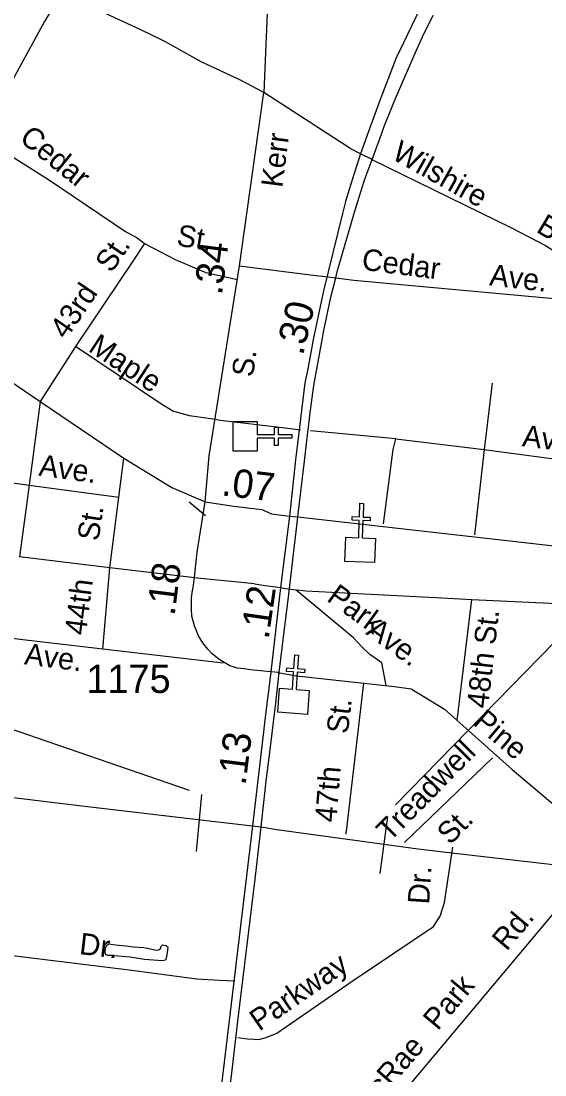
# Model space of a CAD drawing. Extents: x 2290055 to 2389491, y 66597 to 237875.
# Drawn here: x 2335553 to 2337866, y 168365 to 173020 of the extents above; entities that cross this region are included whole.
import ezdxf

# ---------------------------------------------------------------- set-up
doc = ezdxf.new("R2010")
doc.units = 0
for name, color, linetype in [('Exist Cultural Church CELL', 7, 'Continuous'), ('Exist Hydrographic Pond Under 1500 Sq Ft', 7, 'Continuous'), ('Exist Road Non-System Type 51', 7, 'Continuous'), ('Exist Road Non-System Type 51 Label', 7, 'Continuous'), ('Exist Road Primary US Divided Attributed', 7, 'Continuous'), ('Exist Road Primary US Mileage Hundredths English Label', 7, 'Continuous'), ('Exist Road Primary US Structure Ovrhead Sign CELL', 7, 'Continuous'), ('Exist Road Primary US Structure Ovrhead Sign Number Label', 7, 'Continuous'), ('Exist Road Primary US UnDivided 4 Lane Attributed', 7, 'Continuous'), ('Exist Road Secondary Mileage Hundredths English Label', 7, 'Continuous'), ('Exist Road Secondary Type 51 Attributed', 7, 'Continuous'), ('Exist Road Secondary Type 51 Label', 7, 'Continuous'), ('Exist Road Secondary Type 51 Number Label', 7, 'Continuous')]:
    doc.layers.add(name, color=color, linetype=linetype)

msp = doc.modelspace()

# ---------------------------------------------------------------- linework, layer by layer
at = {"layer": 'Exist Cultural Church CELL'}
for points in [[(2336596, 171250.7), (2336596.2, 171193.8), (2336672.3, 171193.8), (2336672.3, 171225.8), (2336688.3, 171225.8), (2336688.3, 171193.8), (2336748.4, 171193.8), (2336748.4, 171177.7), (2336688.3, 171177.7), (2336688.3, 171145.7), (2336672.3, 171145.7), (2336672.3, 171177.7), (2336596.2, 171177.7), (2336596, 171120.1), (2336489.6, 171120.1), (2336489.6, 171250.7)], [(2336986.9, 170739.9), (2337043.8, 170737.9), (2337046.5, 170814), (2337014.5, 170815.2), (2337015.1, 170831.1), (2337047.1, 170830), (2337049.2, 170890.1), (2337065.2, 170889.5), (2337063.1, 170829.4), (2337095.1, 170828.3), (2337094.5, 170812.3), (2337062.5, 170813.5), (2337059.8, 170737.4), (2337117.4, 170735.2), (2337113.6, 170628.8), (2336983.1, 170633.5)], [(2336694.4, 170073), (2336751.2, 170069.1), (2336756.6, 170145), (2336724.7, 170147.3), (2336725.8, 170163.2), (2336757.7, 170160.9), (2336762, 170220.9), (2336778, 170219.8), (2336773.7, 170159.8), (2336805.6, 170157.5), (2336804.5, 170141.6), (2336772.6, 170143.9), (2336767.1, 170067.9), (2336824.6, 170063.7), (2336817.1, 169957.5), (2336686.8, 169966.8)]]:
    msp.add_lwpolyline(points, close=True, dxfattribs=at)
at = {"layer": 'Exist Hydrographic Pond Under 1500 Sq Ft'}
msp.add_lwpolyline([(2336176.2, 168868.5), (2336098.2, 168875.4), (2336034.7, 168885.4), (2336017.7, 168887.2), (2335967.2, 168890.4), (2335950.7, 168892.3), (2335935.5, 168892.8), (2335925.7, 168897.3), (2335924.7, 168912.3), (2335927.5, 168927.6), (2335932.7, 168939.6), (2335940.5, 168944.1), (2335970.7, 168940.3), (2335985.5, 168937.4), (2336017, 168935.1), (2336048.2, 168930.7), (2336095.7, 168927.5), (2336111.7, 168925.3), (2336141.5, 168917.5), (2336156.7, 168916.2), (2336167.7, 168920.1), (2336173, 168934.7), (2336177.5, 168939.5), (2336192, 168935.9), (2336201.5, 168930.8), (2336200.2, 168915.7), (2336195.2, 168885.9), (2336191.2, 168871.8), (2336176.2, 168868.5)], dxfattribs=at)
at = {"layer": 'Exist Road Non-System Type 51'}
for p, q in [((2336517.9, 171938.5), (2336842.1, 171898.2)), ((2336842.1, 171898.2), (2336909.6, 171889.8)), ((2336909.6, 171889.8), (2336954.7, 171884.3)), ((2336954.7, 171884.3), (2337022.4, 171876.3)), ((2337632.9, 171420.5), (2337598.3, 171127)), ((2335637.4, 171339.5), (2335588.4, 170970)), ((2336420.7, 171258.6), (2336719.3, 171222.7)), ((2336719.3, 171222.7), (2336786.5, 171214.6)), ((2337598.3, 171127), (2337555.4, 170751.2)), ((2337598.3, 171127), (2338197.8, 171046.7)), ((2335588.4, 170970), (2335546.4, 170653.6)), ((2336367.6, 170834.1), (2336295, 170895.2)), ((2335944.7, 170605.5), (2335546.4, 170653.6)), ((2336332.6, 170558.7), (2335944.7, 170605.5)), ((2336583.6, 170534.8), (2336332.6, 170558.7)), ((2336583.6, 170534.8), (2336631.3, 170527.5)), ((2336631.3, 170527.5), (2336697.9, 170517.4)), ((2336697.9, 170517.4), (2336720.3, 170514)), ((2336720.3, 170514), (2336743.3, 170511.3)), ((2336743.3, 170511.3), (2336810, 170503.6)), ((2335914, 170245.3), (2335510.8, 170292.1)), ((2336446, 170183.5), (2335914, 170245.3)), ((2336656, 170157), (2336656.2, 170156.9)), ((2337064.6, 170095.9), (2336987.5, 169428.3)), ((2337634.4, 169766.1), (2337246.8, 169392.3)), ((2336496.5, 168778.6), (2336429, 168782.3))]:
    msp.add_line(p, q, dxfattribs=at)
for points in [[(2335732, 173145.7), (2335656.9, 173018.7), (2335533.9, 172793.9), (2335436.7, 172620.1), (2335372.8, 172509.6)], [(2335372.8, 172509.6), (2335678.8, 172317.5), (2336013.6, 172090.6), (2336065, 172062.7), (2336098.2, 172037.1)], [(2337099.2, 172410.1), (2337719.2, 172107), (2337868.8, 172029), (2338292.4, 171759.5)], [(2336098.2, 172037.1), (2336042.9, 171955.8), (2335793.7, 171582.9)], [(2336098.2, 172037.1), (2336234.1, 171966.5), (2336368.3, 171909.8), (2336509.2, 171878)], [(2337022.4, 171876.3), (2338292.4, 171759.5)], [(2335793.7, 171582.9), (2335786.1, 171571.5), (2335637.4, 171339.5)], [(2336420.7, 171258.6), (2336296.6, 171276), (2336223.2, 171296.3), (2336165.3, 171332.3), (2335793.7, 171582.9)], [(2337208.2, 171174.5), (2336831.4, 171210.6)], [(2337153.1, 170799.2), (2337196.2, 171127.2), (2337208.2, 171174.5)], [(2337208.2, 171174.5), (2337598.3, 171127)], [(2335984.9, 170917.8), (2336007.1, 171089.7)], [(2335104.9, 171037.8), (2335588.4, 170970)], [(2335588.4, 170970), (2335984.9, 170917.8)], [(2335944.7, 170605.5), (2335984.9, 170917.8)], [(2335914, 170245.3), (2335944.7, 170605.5)], [(2337164.7, 170084.9), (2337145.5, 170185), (2337092.5, 170222), (2337058.7, 170254.2), (2337020.3, 170295.9), (2336768.4, 170505.8)], [(2336810, 170503.6), (2337383.7, 170473.2), (2337543.1, 170465.6)], [(2337479, 169930.5), (2337543.1, 170465.6)], [(2337543.1, 170465.6), (2337953.1, 170445.9), (2338068.8, 170436.3), (2338131.5, 170433.9), (2338131.7, 170433.8)], [(2336687.5, 170142.5), (2336769.1, 170128.2), (2337201.7, 170080.9)], [(2337201.7, 170080.9), (2337275.9, 170070.5), (2337423.2, 169980.1), (2337722, 169714.6), (2338070.9, 169419.9), (2338229.4, 169283.9)], [(2336580.2, 168522.5), (2336603.3, 168520.7), (2336634.8, 168529.9), (2336682.2, 168549.8), (2337015.1, 168778.9), (2337373.8, 169021.2), (2337403.8, 169066.7), (2337423.4, 169127.2), (2337459.7, 169370.9)], [(2338086.9, 169297.6), (2337789.7, 168942.8), (2336908.2, 167890.5)], [(2336429, 168782.3), (2336328.5, 168787.9), (2336030.9, 168828.3), (2335671.1, 168871.8), (2335369.3, 168908.1), (2335209.6, 168926.6)], [(2336510.8, 168529.7), (2336552.9, 168524.7), (2336580.2, 168522.5)]]:
    msp.add_lwpolyline(points, dxfattribs=at)
at = {"layer": 'Exist Road Primary US Divided Attributed'}
for points in [[(2337313.4, 173074.7), (2337241, 172923.4), (2337209.8, 172857.3), (2337137.2, 172670), (2337086.5, 172532.8), (2337051.2, 172433.7)], [(2337102.9, 172408.6), (2337144.3, 172520.1), (2337157.8, 172559), (2337210, 172686.1), (2337234.3, 172742.8), (2337299.7, 172892.4), (2337325.5, 172951.3), (2337372.9, 173046.2)], [(2337051.2, 172433.7), (2337024, 172347.1), (2337001.1, 172275.7), (2336985.8, 172223), (2336973, 172170.4), (2336888.5, 171828.8), (2336843.7, 171620.6), (2336819, 171483.9), (2336806.2, 171421.7), (2336782.6, 171226.5), (2336764.8, 171082.2), (2336737.6, 170832.7)], [(2336775, 170829.7), (2336804, 171076.5), (2336818.2, 171192.2), (2336827.2, 171263.3), (2336828.7, 171279.9), (2336846.2, 171410.3), (2336854.7, 171459.1), (2336861.3, 171498.8), (2336882.3, 171612.3), (2336890.2, 171653.2), (2336921.1, 171801), (2336940.8, 171879.6), (2336950, 171919), (2337024.8, 172176.5), (2337066.5, 172308.8), (2337072, 172326.5), (2337102.9, 172408.6)], [(2336737.6, 170832.7), (2336697.9, 170517.4), (2336656, 170145.6)], [(2336693.4, 170141.9), (2336717.6, 170347), (2336731.8, 170463.6), (2336744, 170563.9), (2336760.7, 170704.2), (2336770.1, 170791.2), (2336775, 170829.7)], [(2336656, 170145.6), (2336631.2, 169943.4), (2336574.6, 169464.8)], [(2336612.7, 169460.9), (2336636.7, 169676.5), (2336648.7, 169765.9), (2336667.6, 169923.5), (2336677.4, 170007.4), (2336693.4, 170141.9)], [(2336574.6, 169464.8), (2336476.4, 168642.7), (2336413.4, 168115.5), (2336396, 167989.6), (2336391.7, 167954.9), (2336329.2, 167475.1), (2336319.9, 167396.5), (2336312.6, 167340.3), (2336261.3, 166934.8), (2336256.4, 166899.6), (2336249.6, 166841.5), (2336242.8, 166785.3), (2336239.9, 166741.3), (2336236, 166706.8), (2336225.4, 166607.9), (2336219.9, 166562.7), (2336215.9, 166533)], [(2336233.6, 166367.9), (2336243.9, 166445.6), (2336255.9, 166549.8), (2336264.9, 166636.3), (2336269.4, 166669.9), (2336274.9, 166715.5), (2336279.2, 166767), (2336363.5, 167447.2), (2336452.5, 168141.6), (2336482.2, 168361.6), (2336510.4, 168602.6), (2336586.7, 169229.5), (2336612.7, 169460.9)]]:
    msp.add_lwpolyline(points, dxfattribs=at)
at = {"layer": 'Exist Road Primary US Structure Ovrhead Sign CELL'}
for p, q in [((2336350, 169603.8), (2336326.2, 169352)), ((2337171.4, 169505.8), (2337137.2, 169255.2))]:
    msp.add_line(p, q, dxfattribs=at)
at = {"layer": 'Exist Road Primary US Structure Ovrhead Sign Number Label'}
for p, q in [((2337206.9, 169558.5), (2338618.9, 171004.5)), ((2336297.2, 169621.3), (2334613.7, 170198.3))]:
    msp.add_line(p, q, dxfattribs=at)
at = {"layer": 'Exist Road Primary US UnDivided 4 Lane Attributed'}
for points in [[(2330409.6, 171923.1), (2331391.7, 171391.3), (2332125.6, 171000.3), (2332755.3, 170655.3), (2333332.3, 170331.9), (2333399.2, 170306.7), (2333871.9, 170049), (2333973.9, 169991.1), (2334073.9, 169945.1), (2334225.2, 169863.2), (2334323.5, 169809), (2334394.9, 169769.8), (2334450.1, 169744.1), (2334506.8, 169722), (2334605.9, 169696.1), (2334954, 169649.8), (2335275.2, 169620.5), (2335810.1, 169555.7), (2336371.9, 169489.2), (2336574.6, 169464.8)], [(2336571.3, 169465.1), (2336612.7, 169460.9)], [(2336612.7, 169460.9), (2336683.1, 169449.5), (2337307, 169363.4), (2337480.1, 169343), (2338082.6, 169273.4), (2338213.3, 169254.7)]]:
    msp.add_lwpolyline(points, dxfattribs=at)
at = {"layer": 'Exist Road Secondary Type 51 Attributed'}
for points in [[(2335861.2, 179276.2), (2336236.2, 177515.4), (2336474.8, 176435.3), (2336564.5, 176018.3), (2336684.7, 175455.8), (2336727.5, 175265.7), (2336770.7, 175077), (2336806.3, 174897.3), (2336819.8, 174806.8), (2336825.7, 174745.5), (2336826.1, 174696.9), (2336826.1, 174618.1), (2336821.6, 174540.2), (2336803.6, 174380.3), (2336769.8, 174113.7), (2336745.5, 173922.2), (2336717.6, 173718.2), (2336679.5, 173437.4), (2336644.2, 173162.8), (2336624.3, 172705.1)], [(2331540.9, 174494.5), (2331962.3, 174102.7), (2332457.8, 173618.4), (2332671.1, 173397.6), (2332797.2, 173279.7), (2332931.5, 173164.5), (2332991.8, 173115.1), (2333074.1, 173052), (2333193.3, 172964.3), (2333651.1, 172681.7), (2333785.5, 172580.3), (2334124, 172369.9), (2334189.8, 172306), (2334373, 172197.9), (2334502.4, 172097.5), (2334850.1, 171868.6), (2334973.3, 171791.4), (2335178.7, 171651.5), (2335637.4, 171339.5), (2336007.1, 171089.7), (2336218.5, 170959.2), (2336366.5, 170896.1)], [(2336624.3, 172705.1), (2336519.5, 172760.2), (2336348.3, 172840.3), (2336188.5, 172929.8), (2336173.1, 172937.3), (2336082.4, 172981.7), (2335732, 173145.7), (2335274.8, 173369.8), (2335081, 173464.2), (2334804.6, 173623.3), (2334602.1, 173739.3), (2334163.2, 174006.2), (2333999.4, 174099.5), (2333934.2, 174129.1), (2333830.6, 174167), (2333747.7, 174189.6), (2333610.9, 174212.4), (2333548.5, 174221.8), (2333248.9, 174262.1), (2332852.4, 174320.2), (2332771.8, 174333.1), (2331540.9, 174494.5)], [(2336366.5, 170896.1), (2336383, 171099.1), (2336517.9, 171938.5), (2336624.3, 172705.1)], [(2337051.2, 172433.7), (2337009.6, 172455.8), (2336624.3, 172705.1)], [(2337102.9, 172408.6), (2337051.2, 172433.7)], [(2336656, 170145.6), (2336610.1, 170150.5), (2336565.3, 170154.7), (2336537.6, 170158.3), (2336509.4, 170162.1), (2336475, 170172.1), (2336427.1, 170199.5), (2336397.1, 170224.9), (2336377.4, 170245), (2336355.1, 170274.3), (2336336, 170305), (2336318.4, 170348.4), (2336307, 170391.7), (2336305, 170424.1), (2336305.8, 170470.3), (2336309.2, 170495.8), (2336312.9, 170518.4), (2336316.9, 170550.1), (2336330.9, 170673.9), (2336366.5, 170896.1)], [(2336366.5, 170896.1), (2336492, 170877.1), (2336616.6, 170862), (2336658.8, 170843.8), (2336737.6, 170832.7)], [(2336737.6, 170832.7), (2336775, 170829.7)], [(2336775, 170829.7), (2338711.3, 170610.8), (2339315.9, 170550.7), (2340842.3, 170358.5), (2343333.7, 170064.6), (2344317.5, 169951.7), (2344631.2, 169907.7), (2344924.2, 169878.2)], [(2336693.4, 170141.9), (2336656, 170145.6)]]:
    msp.add_lwpolyline(points, dxfattribs=at)

# ---------------------------------------------------------------- texts
at = {"layer": 'Exist Road Non-System Type 51 Label'}
for s, rotation, p in [('Cedar', 321.0088, (2335540.9, 172493.5)), ('Wilshire', 330.7843, (2337184.3, 172414.1)), ('Blvd.', 329.1964, (2337823, 172091.4)), ('St.', 350.5373, (2336236, 172029.3)), ('St.', 55.7266, (2335952.4, 171904)), ('Cedar', 352.6698, (2337054, 171922.4)), ('Ave.', 353.464, (2337618.1, 171853.2)), ('43rd', 55.7266, (2335752.1, 171610.2)), ('Maple', 326.5484, (2335845, 171565.1)), ('Ave.', 353.1603, (2337762.8, 171142.5)), ('Ave.', 352.3453, (2335628.1, 171012.6)), ('St.', 81.3743, (2335894.9, 170720.3)), ('44th', 82.6927, (2335838.9, 170304.5)), ('Park', 323.966, (2336898.1, 170462.5)), ('48th St.', 83.5297, (2337614.9, 169981.1)), ('Ave.', 323.966, (2337071.3, 170314.3)), ('Ave.', 352.8764, (2335564.6, 170179)), ('St.', 83.1012, (2336995.5, 169869.1)), ('Pine', 319.6824, (2337543.8, 169915.5)), ('Treadwell', 45.5043, (2337181.2, 169391.7)), ('47th', 85.3525, (2336944.8, 169478.2)), ('St.', 45.5043, (2337447.6, 169377.4)), ('Dr.', 86.2428, (2337354.7, 169116.7)), ('Rd.', 50.0473, (2337696.9, 168908.7)), ('Dr.', 353.2885, (2335807.3, 168899)), ('Parkway', 34.5382, (2336604.4, 168556)), ('Park', 50.0473, (2337392.6, 168556.9)), ('McRae', 48.9707, (2337075.2, 168183.2))]:
    msp.add_text(s, height=95, rotation=rotation, dxfattribs=at).set_placement(p)
at = {"layer": 'Exist Road Primary US Mileage Hundredths English Label'}
for s, rotation, p in [('.30', 76.6325, (2336797.4, 171539.1)), ('.12', 81.8225, (2336645.7, 170285.9)), ('.13', 82.8708, (2336543.9, 169641.1))]:
    msp.add_text(s, height=125, rotation=rotation, dxfattribs=at).set_placement(p)
at = {"layer": 'Exist Road Secondary Mileage Hundredths English Label'}
for s, rotation, p in [('.34', 82.7756, (2336439.8, 171806.7)), ('.07', 353.1, (2336434.5, 170925.5)), ('.18', 82.7488, (2336230.6, 170390))]:
    msp.add_text(s, height=125, rotation=rotation, dxfattribs=at).set_placement(p)
at = {"layer": 'Exist Road Secondary Type 51 Label'}
for s, rotation, p in [('Kerr', 82.7756, (2336706.5, 172281.6)), ('S.', 82.1106, (2336577, 171444.6))]:
    msp.add_text(s, height=95, rotation=rotation, dxfattribs=at).set_placement(p)
at = {"layer": 'Exist Road Secondary Type 51 Number Label'}
msp.add_text('1175', height=125, dxfattribs=at).set_placement((2335841.5, 170052.3))

doc.saveas('drawing.dxf')
